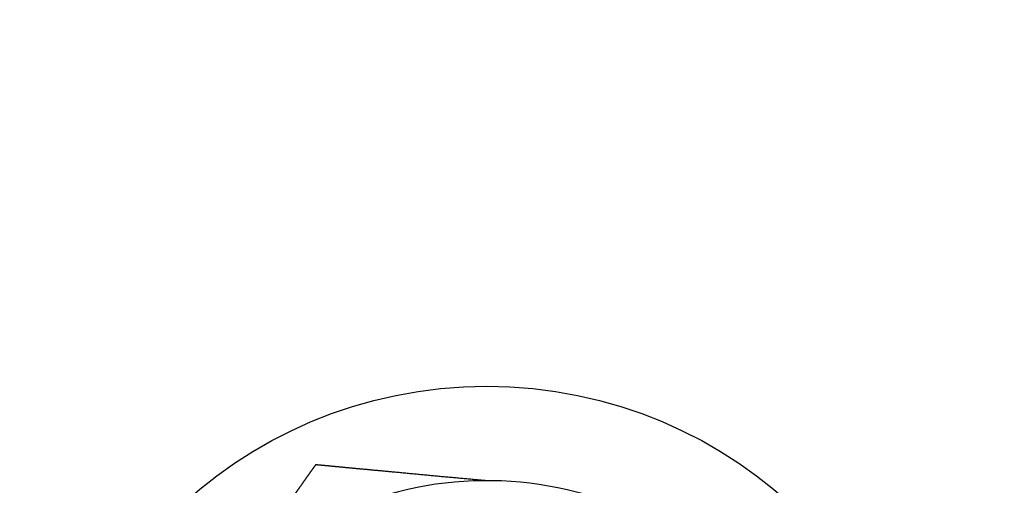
# Model space of a CAD drawing. Header units: inches. Extents: x 0 to 29700, y -16 to 21000.
# Tile 339 of 376: x 20032 to 20065, y 16536 to 16551. Entities that reach past the tile are written whole.
import ezdxf

# ---------------------------------------------------------------- set-up
doc = ezdxf.new("R2010")
doc.units = ezdxf.units.IN
doc.layers.add('254', color=7, linetype='Continuous', true_color=0xffffff)
doc.styles.add('latin_extended', font='simplex.shx')
doc.dimstyles.get("Standard").update_dxf_attribs({"dimtxt": 0.18, "dimasz": 0.18, "dimexe": 0.18, "dimexo": 0.0625, "dimgap": 0.09, "dimtad": 0, "dimtih": 1, "dimtoh": 1, "dimdec": 4, "dimzin": 0, "dimdsep": 46, "dimtxsty": 'Standard', "dimcen": 0.09, "dimadec": 0, "dimazin": 0, "dimtfac": 1, "dimtdec": 4, "dimtofl": 0, "dimtmove": 0, "dimatfit": 3, "dimfxl": 1, "dimtolj": 1, "dimtzin": 0, "dimarcsym": 0})

# ---------------------------------------------------------------- blocks, each defined once
blk = doc.blocks.new('_U5')
at = {"layer": '254', "color": 3, "linetype": 'Continuous', "lineweight": 13, "transparency": 16777216}
for p, q in [((27220.427, 17368.716), (27220.427, 13173.692)), ((18363.86, 15513.186), (18363.86, 13173.692)), ((18538.86, 13223.692), (27045.427, 13223.692))]:
    blk.add_line(p, q, dxfattribs=at)
at = {"layer": '254', "color": 3, "transparency": 16777216}
for points in [[(18538.86, 13252.858), (18538.86, 13194.525), (18363.86, 13223.692)], [(27045.427, 13194.525), (27045.427, 13252.858), (27220.427, 13223.692)]]:
    blk.add_solid(points, dxfattribs=at)
at = {"layer": 'Defpoints', "color": 0, "transparency": 16777216}
for p in [(27220.427, 17418.716), (18363.86, 15563.186), (27220.427, 13223.692)]:
    blk.add_point(p, dxfattribs=at)
at = {"layer": '254', "color": 2, "lineweight": 13, "transparency": 16777216, "insert": (22483.81, 13486.192), "char_height": 175, "attachment_point": 1, "style": 'latin_extended'}
blk.add_mtext('\\A1;8857', dxfattribs=at)

msp = doc.modelspace()

# ---------------------------------------------------------------- linework, layer by layer
at = {"layer": '254', "color": 2, "linetype": 'Continuous', "lineweight": 25}
msp.add_circle((20047.36, 16523.694), 15.25, dxfattribs=at)
msp.add_arc((20047.36, 16523.694), 12.056, 67.7044, 116.6154, dxfattribs=at)
for points, knots in [([(20041.574, 16536.284), (20041.572, 16536.282), (20041.571, 16536.28), (20041.57, 16536.279), (20041.569, 16536.278), (20041.568, 16536.276), (20041.566, 16536.274), (20041.565, 16536.272), (20041.563, 16536.269), (20041.561, 16536.267), (20041.559, 16536.264), (20041.557, 16536.261), (20041.555, 16536.258), (20041.552, 16536.255), (20041.55, 16536.251), (20041.547, 16536.247), (20041.544, 16536.243), (20041.541, 16536.239), (20041.538, 16536.235), (20041.534, 16536.23), (20041.531, 16536.225), (20041.527, 16536.22), (20041.523, 16536.215), (20041.519, 16536.21), (20041.515, 16536.204), (20041.511, 16536.198), (20041.506, 16536.192), (20041.502, 16536.186), (20041.497, 16536.179), (20041.492, 16536.173), (20041.487, 16536.166), (20041.482, 16536.159), (20041.477, 16536.151), (20041.472, 16536.144), (20041.466, 16536.136), (20041.46, 16536.128), (20041.455, 16536.12), (20041.449, 16536.112), (20041.443, 16536.103), (20041.436, 16536.094), (20041.43, 16536.085), (20041.423, 16536.076), (20041.417, 16536.067), (20041.41, 16536.057), (20041.403, 16536.047), (20041.396, 16536.038), (20041.389, 16536.027), (20041.381, 16536.017), (20041.374, 16536.006), (20041.366, 16535.996), (20041.359, 16535.985), (20041.351, 16535.973), (20041.343, 16535.962), (20041.334, 16535.951), (20041.326, 16535.939), (20041.318, 16535.927), (20041.309, 16535.915), (20041.3, 16535.902), (20041.292, 16535.89), (20041.283, 16535.877), (20041.273, 16535.864), (20041.264, 16535.851), (20041.255, 16535.838), (20041.245, 16535.824), (20041.236, 16535.81), (20041.226, 16535.796), (20041.216, 16535.782), (20041.206, 16535.768), (20041.196, 16535.754), (20041.186, 16535.739), (20041.175, 16535.724), (20041.165, 16535.709), (20041.154, 16535.694), (20041.143, 16535.679), (20041.132, 16535.663), (20041.121, 16535.647), (20041.11, 16535.631), (20041.099, 16535.615), (20041.087, 16535.599), (20041.076, 16535.582), (20041.064, 16535.566), (20041.052, 16535.549), (20041.04, 16535.532), (20041.028, 16535.515), (20041.016, 16535.497), (20041.003, 16535.48), (20040.991, 16535.462), (20040.978, 16535.444), (20040.966, 16535.426), (20040.953, 16535.408), (20040.94, 16535.389), (20040.927, 16535.371), (20040.914, 16535.352), (20040.9, 16535.333), (20040.887, 16535.314), (20040.873, 16535.295), (20040.86, 16535.276), (20040.846, 16535.256), (20040.832, 16535.236), (20040.818, 16535.216), (20040.804, 16535.196), (20040.79, 16535.176), (20040.775, 16535.156), (20040.761, 16535.135), (20040.746, 16535.115), (20040.731, 16535.094), (20040.716, 16535.073), (20040.701, 16535.052), (20040.686, 16535.03), (20040.671, 16535.009), (20040.656, 16534.987), (20040.64, 16534.965), (20040.625, 16534.943), (20040.609, 16534.921), (20040.593, 16534.899), (20040.578, 16534.877), (20040.562, 16534.854), (20040.546, 16534.831), (20040.529, 16534.809), (20040.513, 16534.786), (20040.497, 16534.762), (20040.48, 16534.739), (20040.463, 16534.716), (20040.447, 16534.692), (20040.43, 16534.668), (20040.413, 16534.644), (20040.396, 16534.62), (20040.379, 16534.596), (20040.361, 16534.572), (20040.344, 16534.547), (20040.326, 16534.523), (20040.309, 16534.498), (20040.291, 16534.473), (20040.273, 16534.448), (20040.256, 16534.423), (20040.238, 16534.397), (20040.219, 16534.372), (20040.201, 16534.346), (20040.183, 16534.32), (20040.165, 16534.295), (20040.146, 16534.269), (20040.128, 16534.242), (20040.059, 16534.145), (20039.94, 16533.977), (20039.771, 16533.736), (20039.602, 16533.497), (20039.434, 16533.257), (20039.265, 16533.018), (20039.095, 16532.78), (20038.925, 16532.541), (20038.755, 16532.302), (20038.584, 16532.063), (20038.413, 16531.823), (20038.299, 16531.662), (20038.242, 16531.581)], [0, 0, 0, 0, 0.013577, 0.015861, 0.018152, 0.020449, 0.022754, 0.025067, 0.027387, 0.029717, 0.032055, 0.034402, 0.036759, 0.039126, 0.041504, 0.043892, 0.046291, 0.048702, 0.051125, 0.05356, 0.056007, 0.058467, 0.06094, 0.063426, 0.065926, 0.06844, 0.070969, 0.073511, 0.076069, 0.078642, 0.08123, 0.083833, 0.086453, 0.089089, 0.09174, 0.094409, 0.097094, 0.099796, 0.102516, 0.105253, 0.108007, 0.11078, 0.11357, 0.116379, 0.119206, 0.122051, 0.124916, 0.127799, 0.130701, 0.133623, 0.136564, 0.139524, 0.142504, 0.145504, 0.148524, 0.151565, 0.154625, 0.157706, 0.160807, 0.163929, 0.167071, 0.170235, 0.173419, 0.176625, 0.179851, 0.183099, 0.186368, 0.189659, 0.192971, 0.196305, 0.199661, 0.203038, 0.206437, 0.209859, 0.213302, 0.216767, 0.220255, 0.223765, 0.227297, 0.230851, 0.234428, 0.238028, 0.24165, 0.245294, 0.248961, 0.252651, 0.256364, 0.2601, 0.263858, 0.26764, 0.271444, 0.275271, 0.279122, 0.282995, 0.286892, 0.290812, 0.294755, 0.298721, 0.30271, 0.306723, 0.310759, 0.314819, 0.318901, 0.323008, 0.327137, 0.331291, 0.335467, 0.339667, 0.343891, 0.348138, 0.352409, 0.356704, 0.361022, 0.365364, 0.369729, 0.374118, 0.378531, 0.382967, 0.387427, 0.391911, 0.396419, 0.40095, 0.405505, 0.410084, 0.414687, 0.419313, 0.423963, 0.428638, 0.433335, 0.438057, 0.442803, 0.447572, 0.452365, 0.457182, 0.462023, 0.466888, 0.471777, 0.476689, 0.481625, 0.486585, 0.491569, 0.496577, 0.501609, 0.547277, 0.592736, 0.638031, 0.68321, 0.72832, 0.773407, 0.818518, 0.863695, 0.908976, 0.9544, 1, 1, 1, 1]), ([(20047.313, 16535.75), (20047.253, 16535.755), (20047.133, 16535.767), (20046.954, 16535.783), (20046.775, 16535.799), (20046.596, 16535.815), (20046.417, 16535.832), (20046.238, 16535.848), (20046.059, 16535.864), (20045.881, 16535.88), (20045.702, 16535.897), (20045.523, 16535.913), (20045.345, 16535.93), (20045.166, 16535.947), (20044.987, 16535.964), (20044.808, 16535.981), (20044.629, 16535.999), (20044.449, 16536.016), (20044.27, 16536.033), (20044.13, 16536.046), (20044.03, 16536.055), (20043.969, 16536.061), (20043.91, 16536.067), (20043.85, 16536.072), (20043.792, 16536.077), (20043.734, 16536.083), (20043.676, 16536.088), (20043.62, 16536.093), (20043.563, 16536.098), (20043.508, 16536.104), (20043.453, 16536.109), (20043.398, 16536.114), (20043.345, 16536.119), (20043.292, 16536.124), (20043.239, 16536.128), (20043.188, 16536.133), (20043.137, 16536.138), (20043.086, 16536.143), (20043.036, 16536.147), (20042.987, 16536.152), (20042.939, 16536.156), (20042.892, 16536.161), (20042.845, 16536.165), (20042.798, 16536.17), (20042.753, 16536.174), (20042.708, 16536.178), (20042.664, 16536.183), (20042.621, 16536.187), (20042.579, 16536.191), (20042.537, 16536.195), (20042.496, 16536.199), (20042.456, 16536.203), (20042.417, 16536.206), (20042.378, 16536.21), (20042.341, 16536.214), (20042.304, 16536.217), (20042.268, 16536.221), (20042.233, 16536.224), (20042.198, 16536.227), (20042.165, 16536.231), (20042.132, 16536.234), (20042.101, 16536.237), (20042.07, 16536.24), (20042.04, 16536.243), (20042.011, 16536.246), (20041.982, 16536.248), (20041.955, 16536.251), (20041.929, 16536.253), (20041.903, 16536.256), (20041.878, 16536.258), (20041.855, 16536.26), (20041.832, 16536.262), (20041.81, 16536.264), (20041.789, 16536.266), (20041.769, 16536.268), (20041.751, 16536.27), (20041.733, 16536.271), (20041.715, 16536.273), (20041.699, 16536.274), (20041.684, 16536.275), (20041.67, 16536.277), (20041.657, 16536.278), (20041.645, 16536.279), (20041.633, 16536.28), (20041.623, 16536.28), (20041.614, 16536.281), (20041.605, 16536.282), (20041.598, 16536.282), (20041.592, 16536.283), (20041.586, 16536.283), (20041.582, 16536.284), (20041.578, 16536.284), (20041.576, 16536.284), (20041.575, 16536.284), (20041.574, 16536.284)], [0, 0, 0, 0, 0.027798, 0.055557, 0.083284, 0.110984, 0.138661, 0.166324, 0.193977, 0.221629, 0.249286, 0.276956, 0.304648, 0.332369, 0.360128, 0.387933, 0.415792, 0.443715, 0.47171, 0.499782, 0.50932, 0.518781, 0.528162, 0.537465, 0.54669, 0.555835, 0.5649, 0.573885, 0.582791, 0.591616, 0.60036, 0.609024, 0.617606, 0.626107, 0.634527, 0.642865, 0.651122, 0.659296, 0.667388, 0.675399, 0.683327, 0.691172, 0.698935, 0.706616, 0.714215, 0.721731, 0.729164, 0.736516, 0.743785, 0.750972, 0.758078, 0.765101, 0.772043, 0.778904, 0.785684, 0.792383, 0.799002, 0.805541, 0.812001, 0.818381, 0.824684, 0.830908, 0.837055, 0.843126, 0.849121, 0.855042, 0.860888, 0.866661, 0.872362, 0.877992, 0.883553, 0.889045, 0.894469, 0.899828, 0.905122, 0.910353, 0.915523, 0.920634, 0.925687, 0.930684, 0.935628, 0.94052, 0.945363, 0.950158, 0.954909, 0.959619, 0.964288, 0.968921, 0.97352, 0.978088, 0.982627, 0.987142, 0.991634, 1, 1, 1, 1])]:
    msp.add_open_spline(points, degree=3, knots=knots, dxfattribs=at)

# ---------------------------------------------------------------- dimensions: what is measured, and where the dimension line sits
at = {"layer": '254', "color": 2, "linetype": 'Continuous', "lineweight": 13}
dim = msp.add_linear_dim(base=(27220.427, 13223.692), p1=(18363.86, 15563.186), p2=(27220.427, 17418.716), dimstyle='Standard', override={"dimscale": 50, "dimtxt": 3.5, "dimasz": 3.5, "dimexe": 1, "dimexo": 1, "dimgap": 1.75, "dimtad": 1, "dimtih": 1, "dimtoh": 0, "dimdec": 0, "dimlfac": 1, "dimzin": 8, "dimdsep": 46, "dimlunit": 2, "dimtxsty": 'latin_extended', "dimsah": 1, "dimse1": 0, "dimse2": 0, "dimsd1": 0, "dimsd2": 0, "dimclrd": 3, "dimclre": 3, "dimclrt": 2, "dimtol": 0, "dimtm": -0.1, "dimtfac": 0.714286, "dimtdec": 3, "dimtofl": 1, "dimtmove": 0, "dimtzin": 8, "dimlwd": 13, "dimlwe": 13}, dxfattribs=at)
dim.commit()
dim.dimension.update_dxf_attribs({"geometry": '_U5', "text_midpoint": (22792.144, 13223.692), "dimtype": 160})

doc.saveas('drawing.dxf')
